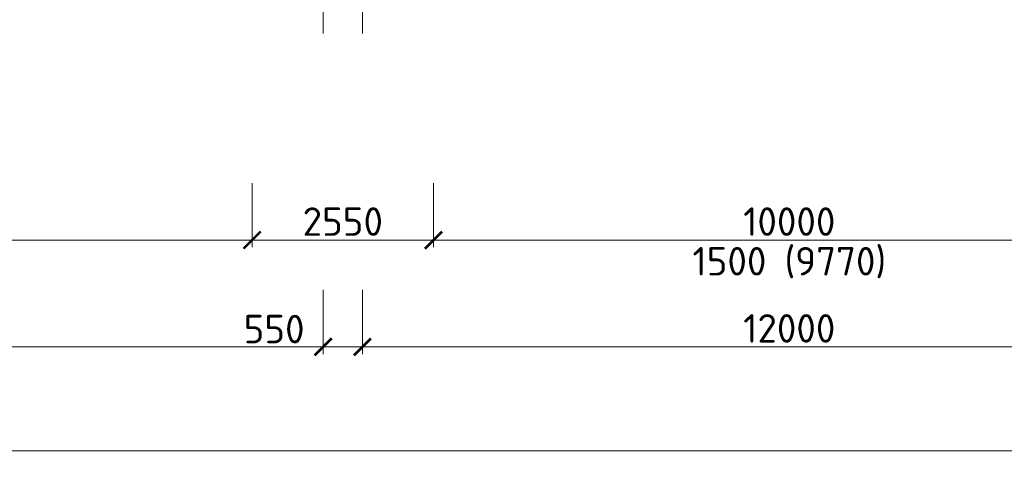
# Model space of a CAD drawing. Header units: millimetres. Extents: x -725694 to 5289369, y -1488057 to 2187451.
# Tile 164 of 656: x 73734 to 87572, y -10963 to -4774. Entities that reach past the tile are written whole.
import ezdxf
from ezdxf.enums import TextEntityAlignment as Align

# ---------------------------------------------------------------- set-up
doc = ezdxf.new("R2010")
doc.units = ezdxf.units.MM
doc.linetypes.add('CENTERX2', pattern=[101.6, 63.5, -12.7, 12.7, -12.7])
doc.linetypes.add('DASHDOT', pattern=[25.4, 12.7, -6.35, 0, -6.35])
doc.layers.get('Defpoints').update_dxf_attribs({"color": 8})
for name, color, linetype, lineweight in [('A99_N_koty-200', 5, 'Continuous', 5), ('A99_N_koty-200 @ 200', 5, 'Continuous', 5), ('A99_N_osy', 1, 'CENTERX2', 9)]:
    doc.layers.add(name, color=color, linetype=linetype, lineweight=lineweight)
doc.styles.add('A99_kota', font='isocpeur.ttf', dxfattribs={"height": 2})
doc.dimstyles.new('A99_kota_200 new', dxfattribs={"dimscale": 200, "dimtxt": 2, "dimasz": 1.2, "dimexe": 0.5, "dimexo": 1.5, "dimgap": 0.3, "dimtad": 1, "dimdec": 0, "dimzin": 3, "dimdsep": 46, "dimtxsty": 'A99_kota', "dimblk": 'ARCHTICK', "dimcen": 2.5, "dimazin": 2, "dimtfac": 0.75, "dimtdec": 0, "dimtmove": 2, "dimatfit": 0, "dimfxl": 0, "dimtolj": 1, "dimtzin": 0, "dimlwd": 5, "dimlwe": 5, "dimarcsym": 0})

# ---------------------------------------------------------------- blocks, each defined once
blk = doc.blocks.new('_ArchTick')
at = {"color": 0, "linetype": 'ByBlock', "const_width": 0.15}
blk.add_lwpolyline([(-0.5, -0.5), (0.5, 0.5)], dxfattribs=at)
blk = doc.blocks.new('*D131')
at = {"layer": 'A99_N_koty-200', "color": 0, "lineweight": 5, "transparency": 16777216}
for p, q in [((78000, -8570), (78000, -9470)), ((78550, -8570), (78550, -9470)), ((78000, -9370), (77760, -9370)), ((78550, -9370), (78000, -9370)), ((78550, -9370), (78790, -9370))]:
    blk.add_line(p, q, dxfattribs=at)
at = {"layer": 'Defpoints', "color": 0, "lineweight": 0, "transparency": 16777216}
for p in [(78000, -5085), (78550, -5085), (78000, -9370)]:
    blk.add_point(p, dxfattribs=at)
at = {"layer": 'A99_N_koty-200', "color": 0, "lineweight": 5, "transparency": 16777216, "xscale": 240, "yscale": 240, "zscale": 240}
blk.add_blockref('_ArchTick', (78000, -9370), dxfattribs=at)
at = {"layer": 'A99_N_koty-200', "color": 0, "lineweight": 5, "transparency": 16777216, "xscale": 240, "yscale": 240, "zscale": 240, "rotation": 180}
blk.add_blockref('_ArchTick', (78550, -9370), dxfattribs=at)
at = {"layer": 'A99_N_koty-200', "color": 0, "transparency": 16777216, "insert": (77310, -9119.5), "char_height": 400, "attachment_point": 5, "style": 'A99_kota'}
blk.add_mtext('\\A1;550', dxfattribs=at)
blk = doc.blocks.new('*D508')
at = {"layer": 'A99_N_koty-200', "color": 0, "lineweight": 5, "transparency": 16777216}
for p, q in [((67000, -7070), (67000, -7970)), ((77000, -7070), (77000, -7970)), ((67000, -7870), (77000, -7870))]:
    blk.add_line(p, q, dxfattribs=at)
at = {"layer": 'Defpoints', "color": 0, "lineweight": 18, "transparency": 16777216}
for p in [(67000, -950), (77000, -950), (77000, -7870)]:
    blk.add_point(p, dxfattribs=at)
at = {"layer": 'A99_N_koty-200', "color": 0, "lineweight": 5, "transparency": 16777216, "xscale": 240, "yscale": 240, "zscale": 240, "rotation": 180}
blk.add_blockref('_ArchTick', (67000, -7870), dxfattribs=at)
at = {"layer": 'A99_N_koty-200', "color": 0, "lineweight": 5, "transparency": 16777216, "xscale": 240, "yscale": 240, "zscale": 240}
blk.add_blockref('_ArchTick', (77000, -7870), dxfattribs=at)
at = {"layer": 'A99_N_koty-200', "color": 0, "transparency": 16777216, "insert": (72000, -7610), "char_height": 400, "attachment_point": 5, "style": 'A99_kota'}
blk.add_mtext('\\A1;10000', dxfattribs=at)
blk = doc.blocks.new('*D165')
at = {"layer": 'A99_N_koty-200', "color": 0, "lineweight": 5, "transparency": 16777216}
for p, q in [((66000, -8570), (66000, -9470)), ((78000, -8570), (78000, -9470)), ((66000, -9370), (78000, -9370))]:
    blk.add_line(p, q, dxfattribs=at)
at = {"layer": 'Defpoints', "color": 0, "lineweight": 0, "transparency": 16777216}
for p in [(66000, -5085), (78000, -5085), (78000, -9370)]:
    blk.add_point(p, dxfattribs=at)
at = {"layer": 'A99_N_koty-200', "color": 0, "lineweight": 5, "transparency": 16777216, "xscale": 240, "yscale": 240, "zscale": 240, "rotation": 180}
blk.add_blockref('_ArchTick', (66000, -9370), dxfattribs=at)
at = {"layer": 'A99_N_koty-200', "color": 0, "lineweight": 5, "transparency": 16777216, "xscale": 240, "yscale": 240, "zscale": 240}
blk.add_blockref('_ArchTick', (78000, -9370), dxfattribs=at)
at = {"layer": 'A99_N_koty-200', "color": 0, "transparency": 16777216, "insert": (72000, -9110), "char_height": 400, "attachment_point": 5, "style": 'A99_kota'}
blk.add_mtext('\\A1;12000', dxfattribs=at)
blk = doc.blocks.new('*D166')
at = {"layer": 'A99_N_koty-200', "color": 0, "lineweight": 5, "transparency": 16777216}
for p, q in [((78550, -8570), (78550, -9470)), ((90550, -8570), (90550, -9470)), ((78550, -9370), (90550, -9370))]:
    blk.add_line(p, q, dxfattribs=at)
at = {"layer": 'Defpoints', "color": 0, "lineweight": 0, "transparency": 16777216}
for p in [(78550, -5085), (90550, -5085), (90550, -9370)]:
    blk.add_point(p, dxfattribs=at)
at = {"layer": 'A99_N_koty-200', "color": 0, "lineweight": 5, "transparency": 16777216, "xscale": 240, "yscale": 240, "zscale": 240, "rotation": 180}
blk.add_blockref('_ArchTick', (78550, -9370), dxfattribs=at)
at = {"layer": 'A99_N_koty-200', "color": 0, "lineweight": 5, "transparency": 16777216, "xscale": 240, "yscale": 240, "zscale": 240}
blk.add_blockref('_ArchTick', (90550, -9370), dxfattribs=at)
at = {"layer": 'A99_N_koty-200', "color": 0, "transparency": 16777216, "insert": (84550, -9110), "char_height": 400, "attachment_point": 5, "style": 'A99_kota'}
blk.add_mtext('\\A1;12000', dxfattribs=at)
blk = doc.blocks.new('*D503')
at = {"layer": 'A99_N_koty-200', "color": 0, "lineweight": 5, "transparency": 16777216}
for p, q in [((-600, -10030), (-600, -10930)), ((138875, -10030), (138875, -10930)), ((-600, -10830), (138875, -10830))]:
    blk.add_line(p, q, dxfattribs=at)
at = {"layer": 'Defpoints', "color": 0, "lineweight": 18, "transparency": 16777216}
for p in [(-600, -950), (138875, -950), (138875, -10830)]:
    blk.add_point(p, dxfattribs=at)
at = {"layer": 'A99_N_koty-200', "color": 0, "lineweight": 5, "transparency": 16777216, "xscale": 240, "yscale": 240, "zscale": 240, "rotation": 180}
blk.add_blockref('_ArchTick', (-600, -10830), dxfattribs=at)
at = {"layer": 'A99_N_koty-200', "color": 0, "lineweight": 5, "transparency": 16777216, "xscale": 240, "yscale": 240, "zscale": 240}
blk.add_blockref('_ArchTick', (138875, -10830), dxfattribs=at)
at = {"layer": 'A99_N_koty-200', "color": 0, "transparency": 16777216, "insert": (69137.5, -10570), "char_height": 400, "attachment_point": 5, "style": 'A99_kota'}
blk.add_mtext('\\A1;139475', dxfattribs=at)
blk = doc.blocks.new('*D509')
at = {"layer": 'A99_N_koty-200', "color": 0, "lineweight": 5, "transparency": 16777216}
for p, q in [((77000, -7070), (77000, -7970)), ((79550, -7070), (79550, -7970)), ((77000, -7870), (79550, -7870))]:
    blk.add_line(p, q, dxfattribs=at)
at = {"layer": 'Defpoints', "color": 0, "lineweight": 18, "transparency": 16777216}
for p in [(77000, -950), (79550, -950), (79550, -7870)]:
    blk.add_point(p, dxfattribs=at)
at = {"layer": 'A99_N_koty-200', "color": 0, "lineweight": 5, "transparency": 16777216, "xscale": 240, "yscale": 240, "zscale": 240, "rotation": 180}
blk.add_blockref('_ArchTick', (77000, -7870), dxfattribs=at)
at = {"layer": 'A99_N_koty-200', "color": 0, "lineweight": 5, "transparency": 16777216, "xscale": 240, "yscale": 240, "zscale": 240}
blk.add_blockref('_ArchTick', (79550, -7870), dxfattribs=at)
at = {"layer": 'A99_N_koty-200', "color": 0, "transparency": 16777216, "insert": (78275, -7610), "char_height": 400, "attachment_point": 5, "style": 'A99_kota'}
blk.add_mtext('\\A1;2550', dxfattribs=at)
blk = doc.blocks.new('*D172')
at = {"layer": 'A99_N_koty-200', "color": 0, "lineweight": 5, "transparency": 16777216}
for p, q in [((79550, -7070), (79550, -7970)), ((89550, -7070), (89550, -7970)), ((79550, -7870), (89550, -7870))]:
    blk.add_line(p, q, dxfattribs=at)
at = {"layer": 'Defpoints', "color": 0, "lineweight": 0, "transparency": 16777216}
for p in [(79550, -950), (89550, -950), (89550, -7870)]:
    blk.add_point(p, dxfattribs=at)
at = {"layer": 'A99_N_koty-200', "color": 0, "lineweight": 5, "transparency": 16777216, "xscale": 240, "yscale": 240, "zscale": 240, "rotation": 180}
blk.add_blockref('_ArchTick', (79550, -7870), dxfattribs=at)
at = {"layer": 'A99_N_koty-200', "color": 0, "lineweight": 5, "transparency": 16777216, "xscale": 240, "yscale": 240, "zscale": 240}
blk.add_blockref('_ArchTick', (89550, -7870), dxfattribs=at)
at = {"layer": 'A99_N_koty-200', "color": 0, "transparency": 16777216, "insert": (84550, -7610), "char_height": 400, "attachment_point": 5, "style": 'A99_kota'}
blk.add_mtext('\\A1;10000', dxfattribs=at)

msp = doc.modelspace()

# ---------------------------------------------------------------- linework, layer by layer
at = {"layer": 'A99_N_osy', "linetype": 'DASHDOT', "ltscale": 40}
for p, q in [((78000, 100200), (78000, -5085)), ((78550, 100200), (78550, -5085))]:
    msp.add_line(p, q, dxfattribs=at)

# ---------------------------------------------------------------- texts
at = {"layer": 'A99_N_koty-200 @ 200', "style": 'A99_kota'}
msp.add_text('1500 (9770)', height=400, dxfattribs=at).set_placement((84550, -8367.2), align=Align.CENTER)

# ---------------------------------------------------------------- dimensions: what is measured, and where the dimension line sits
at = {"layer": 'A99_N_koty-200 @ 200'}
for base, p1, p2, picture, middle in [((138875, -10830), (-600, -950), (138875, -950), '*D503', (69137.5, -10570)), ((77000, -7870), (67000, -950), (77000, -950), '*D508', (72000, -7610)), ((79550, -7870), (77000, -950), (79550, -950), '*D509', (78275, -7610)), ((89550, -7870), (79550, -950), (89550, -950), '*D172', (84550, -7610)), ((78000, -9370), (66000, -5085), (78000, -5085), '*D165', (72000, -9110)), ((90550, -9370), (78550, -5085), (90550, -5085), '*D166', (84550, -9110))]:
    dim = msp.add_linear_dim(base=base, p1=p1, p2=p2, dimstyle='A99_kota_200 new', override={"dimscale": 200, "dimtix": 1, "dimtofl": 1, "dimtmove": 1, "dimatfit": 1}, dxfattribs=at)
    dim.commit()
    dim.dimension.update_dxf_attribs({"geometry": picture, "text_midpoint": middle})
dim = msp.add_linear_dim(base=(78000, -9370), p1=(78550, -5085), p2=(78000, -5085), angle=180, dimstyle='A99_kota_200 new', override={"dimscale": 200, "dimtix": 1, "dimtofl": 1, "dimtmove": 1, "dimatfit": 1}, dxfattribs=at)
dim.commit()
dim.dimension.update_dxf_attribs({"geometry": '*D131', "text_midpoint": (77310, -9379.5), "dimtype": 128})

doc.saveas('drawing.dxf')
